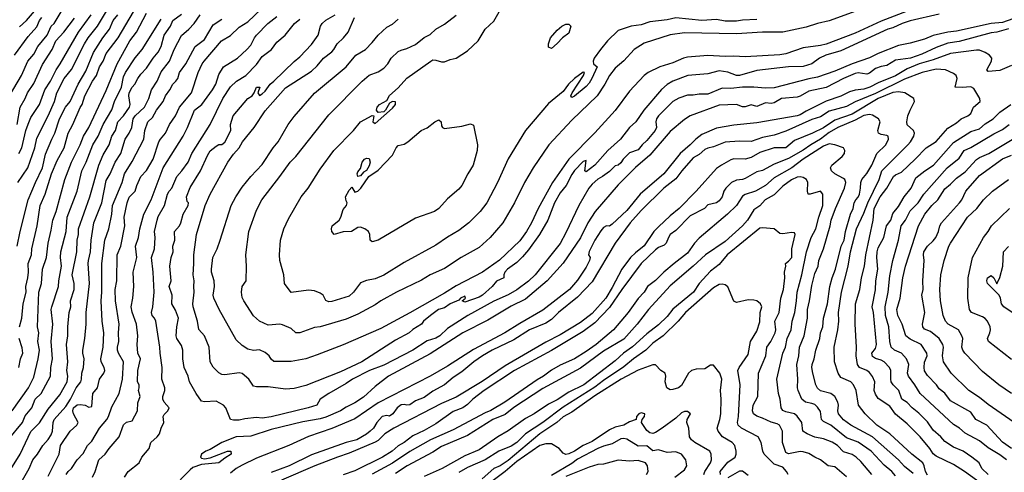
# Model space of a CAD drawing. Header units: metres. Extents: x -46681 to -43747, y -240911 to -237677.
# Tile 862 of 1056: x -44393 to -44223, y -239222 to -239143. Entities that reach past the tile are written whole.
import ezdxf

# ---------------------------------------------------------------- set-up
doc = ezdxf.new("R2010")
doc.units = ezdxf.units.M
doc.layers.add('CONTOUR_INDEX', color=1, linetype='Continuous')
doc.layers.add('CONTOUR_INTER', color=3, linetype='Continuous')

msp = doc.modelspace()

# ---------------------------------------------------------------- linework, layer by layer
at = {"layer": 'CONTOUR_INDEX'}
for points, elevation in [([(-44238.1, -239141.31), (-44244.1, -239143.65), (-44248.6, -239145.71), (-44253.6, -239147.58), (-44254.6, -239147.85), (-44257.6, -239148.21), (-44260.6, -239149.27), (-44261.6, -239149.43), (-44267.6, -239149.78), (-44269.6, -239149.67), (-44271.1, -239149.75), (-44274.1, -239149.55), (-44277.6, -239149.85), (-44278.27, -239150.02), (-44280.1, -239150.82), (-44282.39, -239151.52), (-44284.4, -239152.52), (-44285.1, -239153.02), (-44287.6, -239155.76), (-44290.1, -239159.1), (-44293.6, -239162.94), (-44298.1, -239167.52), (-44300.92, -239171.52), (-44303.4, -239176.02), (-44304.56, -239178.52), (-44305.43, -239180.02), (-44306.6, -239181.64), (-44310.1, -239184.98), (-44313.01, -239187.02), (-44317.6, -239189.42), (-44319.6, -239190.68), (-44325.6, -239194.08), (-44330.6, -239196.78), (-44337.1, -239199.58), (-44341.6, -239201.34), (-44343.6, -239202), (-44346.1, -239202.48), (-44349.1, -239202.47), (-44349.6, -239202.08), (-44349.9, -239201.52), (-44350.6, -239200.95), (-44351.6, -239200.49), (-44352.6, -239200.57), (-44353.6, -239200.36), (-44354.6, -239199.73), (-44355.6, -239198.73), (-44358.59, -239193.52), (-44359.47, -239191.52), (-44359.62, -239191.02), (-44359.37, -239189.52), (-44359.43, -239188.52), (-44359.87, -239187.02), (-44359.9, -239186.52), (-44359.65, -239184.52), (-44358.92, -239183.02), (-44358.39, -239181.52), (-44356.46, -239175.52), (-44355.68, -239174.02), (-44354.6, -239172.32), (-44353.1, -239170.5), (-44351.1, -239168.43), (-44349.23, -239165.52), (-44348.34, -239164.52), (-44346.64, -239161.52), (-44345.6, -239160.11), (-44342.1, -239156.07), (-44336.6, -239151.53), (-44334.96, -239149.52), (-44333.28, -239148.52), (-44332.1, -239147.34), (-44331.1, -239146.02), (-44329.6, -239144.66), (-44328.6, -239144.13), (-44327.6, -239143.26)], 120), ([(-44394.33, -239211.02), (-44391.51, -239207.02), (-44390.6, -239205.17), (-44389.86, -239202.02), (-44389.64, -239200.52), (-44389.9, -239199.02), (-44389.75, -239197.52), (-44389.99, -239196.52), (-44389.75, -239190.52), (-44389.29, -239189.02), (-44389.12, -239186.52), (-44388.4, -239184.52), (-44388.13, -239182.02), (-44387.6, -239179.8), (-44387.33, -239178.02), (-44386.75, -239176.52), (-44385.22, -239171.02), (-44384.12, -239168.02), (-44382.58, -239165.02), (-44382.04, -239163.52), (-44381.12, -239162.02), (-44378.1, -239155.63), (-44376.17, -239151.02), (-44373.98, -239147.02), (-44372.83, -239145.52), (-44371.1, -239142.25)], 110), ([(-44393.51, -239161.52), (-44392.97, -239158.52), (-44392.09, -239157.02), (-44391.71, -239156.02), (-44390.6, -239154.38), (-44389.1, -239151.12), (-44387.46, -239148.52), (-44386.8, -239147.02), (-44385.42, -239145.52), (-44383.6, -239143.08)], 105), ([(-44385, -239222.02), (-44384.68, -239221.52), (-44384.1, -239220.99), (-44383.14, -239219.52), (-44382.1, -239218.39), (-44381.35, -239217.02), (-44380.6, -239216.27), (-44379.25, -239214.02), (-44378, -239212.52), (-44377.7, -239212.02), (-44377.1, -239210.3), (-44375.84, -239208.02), (-44375.28, -239205.52), (-44375.11, -239202.52), (-44375.99, -239201.02), (-44376.14, -239200.52), (-44376.15, -239200.02), (-44375.89, -239199.02), (-44375.95, -239197.52), (-44375.83, -239196.02), (-44376.5, -239192.02), (-44376.53, -239190.02), (-44376.27, -239188.52), (-44376.18, -239184.02), (-44375.56, -239182.52), (-44374.85, -239179.02), (-44374.97, -239177.52), (-44374.44, -239175.02), (-44374.1, -239174.08), (-44373.11, -239173.02), (-44372.82, -239172.02), (-44372.08, -239170.52), (-44371.1, -239169.45), (-44369.98, -239167.52), (-44368.99, -239164.52), (-44368.71, -239164.02), (-44367.84, -239163.02), (-44367.14, -239161.52), (-44366.14, -239160.02), (-44365.44, -239158.52), (-44363.35, -239156.02), (-44362.2, -239152.52), (-44361.52, -239151.02), (-44361.16, -239150.52), (-44358.17, -239147.02), (-44356.6, -239146.11), (-44355.1, -239144.65), (-44353.6, -239143.75), (-44351.26, -239141.52)], 115), ([(-44225.56, -239224.52), (-44229.71, -239221.52), (-44231.6, -239220.28), (-44234.6, -239218.88), (-44235.1, -239218.48), (-44235.69, -239217.52), (-44237.35, -239215.52), (-44239.6, -239213.28), (-44241.6, -239211.59), (-44242.6, -239210.21), (-44244.6, -239208.89), (-44245.1, -239208.12), (-44245.29, -239207.52), (-44245.22, -239206.02), (-44245.6, -239205.07), (-44246.1, -239204.39), (-44246.6, -239204.03), (-44247.84, -239203.52), (-44248.18, -239203.02), (-44248.44, -239201.52), (-44248.37, -239200.02), (-44248.62, -239196.02), (-44248.57, -239192.52), (-44247.8, -239190.02), (-44247.5, -239188.02), (-44247.01, -239186.02), (-44246.76, -239184.02), (-44245.48, -239178.02), (-44245.33, -239176.02), (-44244.26, -239174.02), (-44243.14, -239172.52), (-44241.95, -239170.52), (-44241.6, -239170.18), (-44240.6, -239169.73), (-44238.21, -239167.52), (-44236.32, -239165.52), (-44234.6, -239164.44), (-44232.6, -239162.12), (-44231.1, -239161.22), (-44230.29, -239160.52), (-44229.15, -239160.02), (-44228.6, -239159.57), (-44228.16, -239158.52), (-44227, -239157.52), (-44227.02, -239157.02), (-44228.1, -239155.25), (-44228.6, -239154.99), (-44230.1, -239155.09), (-44231.3, -239155.02), (-44230.98, -239153.52), (-44231.16, -239153.02), (-44231.6, -239152.66), (-44233, -239152.02), (-44234.6, -239151.93), (-44237.02, -239152.52), (-44240.1, -239153.64), (-44245.1, -239156.14), (-44248.6, -239157.59), (-44250.1, -239158.41), (-44253.1, -239159.22), (-44254.6, -239160.17), (-44256.1, -239160.64), (-44260.6, -239162.64), (-44262.6, -239163.35), (-44264.6, -239163.72), (-44266.6, -239164.45), (-44268.6, -239164.4), (-44271.1, -239164.58), (-44273.1, -239165.37), (-44274.1, -239165.58), (-44274.6, -239165.84), (-44275.6, -239166.66), (-44276.6, -239167.28), (-44278.56, -239169.52), (-44279.6, -239170.9), (-44281.7, -239172.52), (-44285.6, -239176.37), (-44287.53, -239178.52), (-44290.07, -239182.02), (-44294.1, -239188.69), (-44296.6, -239191.35), (-44299.9, -239194.02), (-44301.1, -239195.21), (-44302.1, -239195.84), (-44304.88, -239197.02), (-44307.6, -239198.74), (-44311.35, -239200.52), (-44313.04, -239201.52), (-44314.54, -239202.52), (-44316.6, -239204.26), (-44318.1, -239205.26), (-44319.6, -239206.53), (-44321.6, -239207.63), (-44323.1, -239208.74), (-44324.6, -239209.27), (-44325.6, -239209.98), (-44326.1, -239210.06), (-44326.6, -239209.92), (-44327.1, -239210.01), (-44327.8, -239210.52), (-44328.55, -239211.52), (-44329.1, -239211.97), (-44329.6, -239211.82), (-44330.37, -239212.02), (-44331.31, -239213.02), (-44331.89, -239214.02), (-44332.43, -239214.52), (-44333.1, -239215.04), (-44334.76, -239216.02), (-44336.6, -239216.52), (-44342.6, -239218.63), (-44346.46, -239220.52), (-44349.6, -239221.7)], 115), ([(-44221.6, -239208.04), (-44223.76, -239206.52), (-44226.6, -239204.21), (-44229.66, -239201.02), (-44230, -239200.52), (-44230.14, -239200.02), (-44230.01, -239198.52), (-44230.18, -239198.02), (-44230.73, -239197.02), (-44232.51, -239196.02), (-44232.97, -239195.52), (-44233.36, -239194.52), (-44233.86, -239192.02), (-44233.97, -239190.02), (-44233.81, -239187.52), (-44233.21, -239185.02), (-44232.4, -239182.52), (-44232.13, -239182.02), (-44229.17, -239177.52), (-44227.54, -239176.02), (-44226.4, -239174.52), (-44224.86, -239173.02), (-44222.1, -239171)], 120), ([(-44250.1, -239222.45), (-44252.1, -239220.72), (-44253.28, -239220.52), (-44254.57, -239219.52), (-44255.6, -239219.06), (-44256.6, -239218.4), (-44257.6, -239218.09), (-44258.1, -239218.06), (-44260.1, -239218.45), (-44260.6, -239218.23), (-44261.16, -239216.52), (-44261.19, -239214.52), (-44261.71, -239213.52), (-44262.1, -239213.26), (-44263.1, -239212.99), (-44264.6, -239212.26), (-44265.6, -239211.92), (-44266.18, -239211.52), (-44266.36, -239211.02), (-44266.26, -239210.02), (-44265.43, -239208.52), (-44265.31, -239204.52), (-44264.02, -239201.52), (-44263.9, -239200.02), (-44263.17, -239199.02), (-44262.42, -239197.52), (-44262.29, -239197.02), (-44262.49, -239195.52), (-44261.75, -239194.02), (-44261.48, -239191.52), (-44261.01, -239190.02), (-44260.78, -239188.02), (-44260.84, -239187.02), (-44260.57, -239186.02), (-44260.64, -239185.52), (-44260.1, -239185.12), (-44259.57, -239184.52), (-44259.56, -239183.02), (-44258.95, -239180.52), (-44259.1, -239180.25), (-44259.6, -239180.16), (-44261.1, -239180.43), (-44261.6, -239180.34), (-44262.6, -239179.53), (-44264.6, -239179.35), (-44265.1, -239179.44), (-44270.73, -239184.02), (-44272.1, -239185.7), (-44273.6, -239186.84), (-44275.59, -239189.02), (-44276.58, -239190.52), (-44280.1, -239193.42), (-44281.1, -239194.73), (-44282.6, -239196.13), (-44284.6, -239197.68), (-44287.1, -239199.93), (-44288.65, -239201.02), (-44290.1, -239202.37), (-44295.53, -239206.52), (-44298.1, -239207.8), (-44300.1, -239209.09), (-44301.6, -239209.84), (-44304.11, -239211.52), (-44305.6, -239212.36), (-44308.6, -239214.46), (-44310.39, -239215.52), (-44313.6, -239217.78), (-44316.1, -239218.8), (-44319.98, -239221.02), (-44323.1, -239222.39)], 110), ([(-44284.65, -239222.02), (-44284.39, -239221.52), (-44284.52, -239220.52), (-44284.85, -239220.02), (-44286.1, -239219.6), (-44287.6, -239219.7), (-44289.6, -239219.53), (-44292.1, -239220.25), (-44293.1, -239220.32), (-44294.6, -239220.74), (-44298.6, -239222.4)], 105)]:
    msp.add_lwpolyline(points, dxfattribs=dict(at, elevation=elevation))
at = {"layer": 'CONTOUR_INTER'}
for points, elevation in [([(-44265.6, -239143.33), (-44268.1, -239143.45), (-44269.1, -239143.63), (-44271.1, -239143.63), (-44272.6, -239143.36), (-44275.1, -239143.52), (-44279.6, -239143.07), (-44281.1, -239143.38), (-44284.1, -239143.72), (-44285.6, -239144.25), (-44287.33, -239144.52), (-44289.6, -239145.26), (-44291.4, -239147.02), (-44292.66, -239148.52), (-44293.72, -239150.02), (-44293.91, -239150.52), (-44293.85, -239151.02), (-44293.23, -239151.52), (-44294.12, -239153.52), (-44294.6, -239154.36), (-44295.1, -239154.92), (-44297.1, -239156.57), (-44297.6, -239156.82), (-44297.75, -239156.52), (-44297.53, -239156.02), (-44295.59, -239153.02), (-44295.42, -239152.52), (-44295.6, -239152.45), (-44297.14, -239153.52), (-44298.14, -239154.52), (-44299.1, -239155.79), (-44301.6, -239157.86), (-44305.6, -239162.52), (-44308.6, -239167.41), (-44310.46, -239171.52), (-44312.31, -239175.02), (-44313.44, -239176.52), (-44315.39, -239178.52), (-44317.1, -239179.85), (-44319.1, -239180.98), (-44321.1, -239182.34), (-44326.6, -239185.37), (-44330.1, -239187.56), (-44331.6, -239188.21), (-44333.1, -239188.45), (-44334.1, -239188.88), (-44335.34, -239190.52), (-44336.1, -239191.17), (-44339.1, -239192.11), (-44339.6, -239192.16), (-44340.1, -239191.96), (-44340.6, -239191.02), (-44341.1, -239190.66), (-44342.1, -239190.27), (-44343.1, -239190.15), (-44346.1, -239190.57), (-44347.25, -239189.02), (-44347.41, -239187.52), (-44348.07, -239185.02), (-44348.12, -239184.02), (-44347.93, -239181.52), (-44347.39, -239179.52), (-44346.6, -239177.79), (-44344.36, -239174.02), (-44343.15, -239172.52), (-44341.1, -239169.22), (-44338.74, -239166.02), (-44335.34, -239162.52), (-44334.1, -239161.05), (-44332.1, -239159.93), (-44331.82, -239160.02), (-44331.99, -239161.02), (-44331.6, -239161.3), (-44328.6, -239158.67), (-44328.07, -239158.02), (-44328.1, -239157.55), (-44328.6, -239157.54), (-44329.1, -239157.79), (-44329.79, -239159.02), (-44330.1, -239159.3), (-44331.1, -239159.45), (-44331.37, -239159.02), (-44331.26, -239158.52), (-44330.85, -239158.02), (-44329.6, -239157.34), (-44329.1, -239156.46), (-44327.6, -239155.18), (-44326.1, -239153.46), (-44321.99, -239150.52), (-44321.6, -239150.34), (-44321.1, -239150.36), (-44320.1, -239150.66), (-44319.6, -239150.68), (-44318.6, -239150.25), (-44317.6, -239150), (-44315.6, -239148.74), (-44313.81, -239147.02), (-44312.6, -239145), (-44311.1, -239143.63), (-44307.34, -239137.02)], 122), ([(-44393.38, -239171.52), (-44391.63, -239169.02), (-44390.46, -239165.52), (-44390.1, -239163.85), (-44388.1, -239160.02), (-44387.03, -239157.52), (-44386.62, -239156.02), (-44385.37, -239153.52), (-44384.1, -239151.99), (-44381.82, -239147.52), (-44381.19, -239146.52), (-44379.6, -239144.51), (-44377.5, -239141.02)], 107), ([(-44246.6, -239141.23), (-44253.1, -239143.58), (-44255.1, -239144.02), (-44257.1, -239144.64), (-44261.1, -239145.52), (-44264.6, -239145.51), (-44269.1, -239145.79), (-44278.1, -239145.66), (-44280.6, -239145.98), (-44285.1, -239147.45), (-44286.8, -239148.52), (-44288.6, -239150.51), (-44290.1, -239151.78), (-44291.08, -239153.02), (-44291.86, -239154.52), (-44293.22, -239156.52), (-44297.6, -239160.77), (-44301.58, -239165.02), (-44304.26, -239169.02), (-44305.75, -239171.52), (-44307.48, -239175.02), (-44309.54, -239178.52), (-44311.7, -239181.02), (-44313.6, -239182.79), (-44316.74, -239184.52), (-44319.6, -239186.4), (-44322.1, -239187.52), (-44323.6, -239188.41), (-44327.88, -239190.52), (-44330.6, -239192.01), (-44331.6, -239192.71), (-44334.6, -239194.3), (-44336.6, -239195.14), (-44341.1, -239196.47), (-44342.1, -239196.63), (-44344.6, -239197.55), (-44345.33, -239197.52), (-44346.1, -239196.78), (-44347.6, -239196.13), (-44348.1, -239196.05), (-44350.1, -239196.23), (-44351.6, -239195.53), (-44352.6, -239194.6), (-44354.27, -239192.02), (-44354.6, -239191.39), (-44354.7, -239190.52), (-44354.6, -239189.53), (-44353.88, -239188.52), (-44353.82, -239186.02), (-44353.93, -239184.02), (-44353.42, -239180.02), (-44352.1, -239176.29), (-44351.21, -239174.52), (-44348.07, -239170.52), (-44346.28, -239168.02), (-44345.32, -239167.02), (-44339.6, -239159.84), (-44333.84, -239154.02), (-44332.6, -239152.96), (-44331.1, -239152.38), (-44330.1, -239151.74), (-44329.38, -239151.02), (-44328.8, -239150.02), (-44327.6, -239148.88), (-44327.1, -239148.62), (-44326.1, -239148.38), (-44324.6, -239147.68), (-44323.1, -239146.47), (-44322.1, -239145.93), (-44321.09, -239145.02), (-44319.6, -239144.13), (-44317.6, -239142.6)], 121), ([(-44395.47, -239222.52), (-44392.97, -239218.52), (-44391.1, -239214.58), (-44389.6, -239213.11), (-44388.1, -239210.75), (-44386.1, -239208.25), (-44384.87, -239206.02), (-44384.7, -239205.02), (-44384.89, -239204.02), (-44384.72, -239202.52), (-44384.96, -239199.52), (-44384.7, -239198.02), (-44384.71, -239196.52), (-44384.5, -239194.02), (-44384.2, -239193.02), (-44384.24, -239192.02), (-44383.63, -239190.02), (-44383.62, -239189.02), (-44384, -239187.52), (-44383.17, -239183.52), (-44383.13, -239181.52), (-44382.91, -239180.52), (-44382.9, -239179.52), (-44380.93, -239174.02), (-44379.39, -239168.52), (-44378.6, -239166.73), (-44377.57, -239165.02), (-44377.11, -239163.52), (-44376.46, -239162.52), (-44376.06, -239161.02), (-44375.1, -239159.98), (-44374.08, -239158.52), (-44373.96, -239158.02), (-44374.18, -239156.52), (-44374.1, -239156), (-44373.6, -239155.03), (-44373.14, -239154.52), (-44372.64, -239153.52), (-44372.1, -239152.77), (-44371.1, -239151.75), (-44370, -239150.02), (-44369.1, -239149.01), (-44368.6, -239148.01), (-44368.09, -239146.02), (-44367, -239144.52), (-44366.6, -239143.5), (-44365.1, -239142.43)], 112), ([(-44394.83, -239156.52), (-44392.71, -239153.02), (-44391.62, -239150.52), (-44390.6, -239149.32), (-44389.91, -239148.02), (-44388.32, -239146.02), (-44387.61, -239144.52), (-44387.08, -239144.02), (-44385.86, -239142.02)], 104), ([(-44393.92, -239149.52), (-44391.6, -239146.3), (-44390.1, -239144.61), (-44389.6, -239143.52), (-44389.22, -239143.02)], 103), ([(-44393.49, -239182.52), (-44392.99, -239180.02), (-44391.58, -239174.52), (-44390.34, -239171.52), (-44389.11, -239169.02), (-44388.6, -239166.62), (-44387.51, -239164.02), (-44386.96, -239163.02), (-44386.15, -239160.52), (-44385.11, -239158.52), (-44384.31, -239157.52), (-44382.96, -239154.52), (-44381.6, -239152.27), (-44380.29, -239149.02), (-44378.68, -239146.52), (-44377.54, -239145.02), (-44376.89, -239143.52), (-44376.1, -239142.52)], 108), ([(-44393.2, -239166.52), (-44392.67, -239165.52), (-44392, -239162.52), (-44391.6, -239161.42), (-44391.1, -239160.29), (-44389.65, -239158.02), (-44388.69, -239155.52), (-44387.7, -239154.02), (-44386.75, -239152.02), (-44386.03, -239151.02), (-44382.9, -239145.52), (-44380.72, -239142.52)], 106), ([(-44393.1, -239144.62), (-44391.86, -239143.52), (-44390.15, -239141.52)], 102), ([(-44393.08, -239196.52), (-44392.66, -239195.02), (-44392.46, -239192.52), (-44391.93, -239190.52), (-44392.01, -239189.52), (-44391.62, -239188.02), (-44391.52, -239187.02), (-44391.56, -239185.52), (-44391.01, -239184.02), (-44390.94, -239183.02), (-44390.05, -239179.02), (-44389.5, -239175.52), (-44388.64, -239173.52), (-44387.57, -239170.02), (-44386.6, -239167.73), (-44385.38, -239165.52), (-44384.66, -239163.02), (-44383.84, -239161.52), (-44382.6, -239158.55), (-44382.24, -239158.02), (-44381.77, -239156.52), (-44380.45, -239154.02), (-44379.75, -239153.02), (-44379.24, -239151.52), (-44378.62, -239150.52), (-44378.1, -239149.21), (-44376.05, -239146.52), (-44373.4, -239142.02)], 109), ([(-44392.59, -239223.02), (-44391.39, -239221.02), (-44390.78, -239219.52), (-44389.96, -239218.52), (-44389.05, -239217.02), (-44388.1, -239216), (-44387.6, -239215.18), (-44387.37, -239214.52), (-44387.26, -239213.02), (-44387.1, -239212.52), (-44385.1, -239210.27), (-44384.28, -239209.02), (-44383.26, -239207.02), (-44382.5, -239206.02), (-44382.35, -239205.52), (-44382.31, -239204.52), (-44381.99, -239203.52), (-44381.91, -239202.02), (-44382.13, -239201.02), (-44382.11, -239200.52), (-44381.77, -239198.52), (-44381.56, -239196.02), (-44381.58, -239194.02), (-44381, -239189.02), (-44381.23, -239185.52), (-44381.17, -239185.02), (-44380.79, -239183.52), (-44380.72, -239181.52), (-44380.21, -239178.52), (-44378.84, -239175.02), (-44378.1, -239171.17), (-44377.4, -239170.02), (-44376.52, -239168.02), (-44375.58, -239166.52), (-44374.8, -239164.02), (-44374.12, -239163.02), (-44373.64, -239162.02), (-44373.44, -239160.52), (-44373.07, -239160.02), (-44371.46, -239158.52), (-44370.72, -239157.02), (-44370.27, -239155.52), (-44369.27, -239154.02), (-44368.6, -239152.38), (-44367.14, -239150.52), (-44366.35, -239148.52), (-44365.1, -239146.1), (-44363.81, -239145.02), (-44362.9, -239144.02), (-44361.86, -239142.52)], 113), ([(-44380.48, -239222.52), (-44380.01, -239221.52), (-44379.34, -239219.52), (-44378.25, -239218.52), (-44377.6, -239217.51), (-44375.85, -239215.52), (-44375.1, -239213.44), (-44374.6, -239213), (-44373.6, -239212.77), (-44372.7, -239211.02), (-44372.6, -239209.63), (-44372.24, -239208.52), (-44372.53, -239207.52), (-44372.39, -239207.02), (-44372.41, -239206.52), (-44372.69, -239206.02), (-44372.64, -239204.02), (-44372.19, -239202.02), (-44372.64, -239201.02), (-44372.72, -239199.52), (-44372.63, -239198.02), (-44372.88, -239196.02), (-44373.6, -239193.97), (-44373.79, -239193.02), (-44373.5, -239191.52), (-44373.32, -239189.52), (-44373.44, -239187.02), (-44372.8, -239184.52), (-44373.01, -239182.52), (-44372.49, -239181.02), (-44372.28, -239179.52), (-44371.58, -239177.02), (-44370.31, -239174.52), (-44368.23, -239169.02), (-44364.81, -239163.52), (-44364.01, -239162.02), (-44362.82, -239159.02), (-44361.55, -239158.02), (-44359.71, -239155.52), (-44359.15, -239154.52), (-44358.6, -239152.86), (-44357.79, -239151.52), (-44355.39, -239150.02), (-44353.79, -239148.52), (-44353.1, -239147.75), (-44352.48, -239146.52), (-44352.1, -239146.06), (-44350.13, -239144.02), (-44348.6, -239142.82)], 116), ([(-44218.6, -239142.23), (-44223.1, -239143.85), (-44225.1, -239144.05), (-44231.1, -239145.37), (-44232.6, -239145.53), (-44235.1, -239146.11), (-44236.6, -239146.73), (-44239.1, -239147.41), (-44241.1, -239147.85), (-44244.6, -239149.2), (-44246.1, -239149.95), (-44249.1, -239151.02), (-44252.1, -239152.29), (-44255.1, -239153.32), (-44256.6, -239153.58), (-44262.6, -239155.14), (-44264.1, -239155.22), (-44266.1, -239155.03), (-44268.1, -239155.07), (-44270.1, -239155.3), (-44271.6, -239155.23), (-44274.1, -239156.26), (-44275.6, -239156.25), (-44276.6, -239156.44), (-44277.6, -239156.45), (-44279.1, -239156.95), (-44280.1, -239157.54), (-44282.63, -239160.02), (-44282.97, -239160.52), (-44283.06, -239161.02), (-44282.97, -239162.02), (-44283.19, -239162.52), (-44284.6, -239164.27), (-44285.42, -239165.02), (-44286.1, -239165.88), (-44287.6, -239166.4), (-44288.74, -239167.52), (-44289.1, -239168.15), (-44289.57, -239168.52), (-44290.1, -239168.67), (-44291.1, -239169.6), (-44292.29, -239170.52), (-44293.1, -239170.95), (-44294.1, -239171.83), (-44294.62, -239172.52), (-44296.4, -239175.52), (-44298.6, -239180.23), (-44299.6, -239182.06), (-44303.92, -239187.52), (-44305.1, -239188.62), (-44307.1, -239190.1), (-44308.6, -239190.94), (-44311.1, -239192.05), (-44315.55, -239194.52), (-44319.1, -239196.79), (-44320.42, -239198.02), (-44321.1, -239198.46), (-44322.6, -239198.93), (-44325.05, -239200.52), (-44330.1, -239203.13), (-44332.57, -239204.02), (-44335.53, -239205.52), (-44336.6, -239206.32), (-44339.59, -239208.02), (-44341.09, -239209.02), (-44341.65, -239210.02), (-44343.17, -239210.52), (-44349.6, -239212.05), (-44351.1, -239212.27), (-44352.1, -239212.17), (-44354.1, -239212.38), (-44355.1, -239212.63), (-44356.1, -239212.64), (-44356.6, -239212.52), (-44357.39, -239210.52), (-44357.83, -239210.02), (-44359.1, -239209.35), (-44361.1, -239209.48), (-44361.6, -239209.33), (-44362.56, -239208.02), (-44363.68, -239206.02), (-44363.91, -239205.02), (-44364.59, -239203.52), (-44364.85, -239202.02), (-44364.83, -239200.52), (-44365.1, -239199.74), (-44365.86, -239198.52), (-44366, -239198.02), (-44365.91, -239196.52), (-44365.58, -239195.02), (-44366.1, -239193.6), (-44366.73, -239192.52), (-44366.68, -239191.02), (-44367.19, -239189.52), (-44366.87, -239188.52), (-44367.11, -239186.02), (-44366.88, -239184.52), (-44366.53, -239183.52), (-44366.56, -239182.52), (-44366.21, -239181.52), (-44366.26, -239180.02), (-44365.42, -239179.02), (-44365.17, -239178.52), (-44364.79, -239177.02), (-44363.93, -239175.52), (-44363.84, -239175.02), (-44364.1, -239174.82), (-44364.21, -239174.02), (-44363.6, -239172.4), (-44361.78, -239169.52), (-44360.6, -239166.86), (-44360.1, -239166.06), (-44359.1, -239165.23), (-44358.6, -239164.98), (-44358.1, -239164.93), (-44357.6, -239164.55), (-44356.56, -239162.52), (-44356.63, -239161.52), (-44356.12, -239160.02), (-44353.62, -239157.02), (-44352.88, -239156.52), (-44352.52, -239156.02), (-44352.11, -239155.02), (-44351.53, -239155.02), (-44351.89, -239156.02), (-44351.6, -239156.47), (-44351.1, -239156.22), (-44350.6, -239155.75), (-44349.76, -239154.52), (-44349.1, -239154.03), (-44345.6, -239150.6), (-44344.6, -239149.82), (-44342.6, -239147.67), (-44341.47, -239146.02), (-44341.07, -239144.52), (-44340.76, -239144.02), (-44340.1, -239143.46), (-44338.49, -239142.52)], 118), ([(-44234.1, -239142.39), (-44239.1, -239143.57), (-44240.5, -239144.02), (-44242.1, -239144.8), (-44242.94, -239145.02), (-44251.1, -239148.77), (-44253.7, -239149.52), (-44254.78, -239150.02), (-44256.1, -239150.98), (-44257.6, -239151.48), (-44260.1, -239151.51), (-44265.6, -239152.17), (-44268.6, -239153.05), (-44269.1, -239153.03), (-44270.6, -239152.42), (-44272.1, -239152.23), (-44274.1, -239152.71), (-44277.53, -239153.02), (-44280.1, -239154.02), (-44281.1, -239154.57), (-44282.1, -239155.46), (-44285.12, -239159.02), (-44286.53, -239161.02), (-44287.6, -239162.04), (-44289.2, -239164.02), (-44291.34, -239166.02), (-44293.6, -239168.55), (-44295.1, -239169.71), (-44295.35, -239169.52), (-44295.1, -239167.73), (-44295.6, -239167.88), (-44297.1, -239169.43), (-44297.6, -239170.13), (-44298.56, -239172.02), (-44299.6, -239173.34), (-44300.58, -239175.02), (-44301.72, -239178.02), (-44303.19, -239180.52), (-44305.1, -239183.19), (-44306.1, -239184.36), (-44307.1, -239185.35), (-44308.71, -239186.52), (-44309.15, -239187.02), (-44309.33, -239187.52), (-44309.32, -239188.02), (-44310.6, -239188.6), (-44311.34, -239189.52), (-44313.01, -239191.02), (-44313.6, -239191.34), (-44316.1, -239192.24), (-44316.53, -239192.02), (-44315.97, -239191.52), (-44316.1, -239191.17), (-44316.81, -239191.52), (-44317.1, -239191.88), (-44318.63, -239192.52), (-44319.6, -239193.2), (-44320.62, -239193.52), (-44322.05, -239194.52), (-44323.21, -239195.52), (-44323.58, -239196.02), (-44325.1, -239196.96), (-44325.74, -239197.52), (-44328.1, -239198.77), (-44333.87, -239202.52), (-44337.6, -239204.29), (-44343.6, -239206.64), (-44345.6, -239207.15), (-44347.1, -239207.3), (-44350.1, -239206.86), (-44352.1, -239206.88), (-44352.6, -239206.75), (-44353.42, -239205.52), (-44354.6, -239204.58), (-44355.1, -239204.47), (-44357.6, -239204.82), (-44358.1, -239204.72), (-44358.6, -239204.42), (-44359.6, -239203.44), (-44360.12, -239202.52), (-44360.32, -239200.02), (-44361.1, -239198.03), (-44362.1, -239196.96), (-44362.33, -239195.52), (-44363.06, -239193.02), (-44363.1, -239192.52), (-44362.86, -239190.52), (-44362.96, -239189.52), (-44362.87, -239188.52), (-44363.07, -239187.52), (-44362.92, -239185.52), (-44362.97, -239184.02), (-44362.5, -239180.52), (-44360.96, -239175.52), (-44360.11, -239173.52), (-44357.05, -239168.02), (-44356.1, -239166.64), (-44355.1, -239165.55), (-44354.54, -239164.52), (-44352.5, -239162.02), (-44350.6, -239159.14), (-44347.1, -239155.17), (-44342.6, -239152.27), (-44341.6, -239151.35), (-44340.54, -239150.02), (-44339.1, -239148.92), (-44338.73, -239148.52), (-44338.15, -239147.52), (-44337.06, -239146.52), (-44336.27, -239145.52), (-44335.14, -239143.02)], 119), ([(-44395.05, -239216.02), (-44392.59, -239213.02), (-44392.1, -239211.89), (-44390.94, -239210.52), (-44390.4, -239209.02), (-44389.34, -239208.02), (-44387.71, -239205.02), (-44387.67, -239203.52), (-44387.37, -239202.02), (-44387.63, -239199.02), (-44387.32, -239196.02), (-44387.58, -239193.52), (-44387.52, -239193.02), (-44386.36, -239189.52), (-44386.3, -239188.52), (-44385.84, -239186.02), (-44386.01, -239184.52), (-44385.96, -239183.52), (-44385.04, -239180.02), (-44384.84, -239177.52), (-44383.1, -239173.02), (-44382.3, -239169.52), (-44381.53, -239168.02), (-44380.42, -239165.02), (-44379.47, -239163.52), (-44378.64, -239161.52), (-44377.1, -239158.98), (-44376.64, -239157.52), (-44375.42, -239155.02), (-44375.1, -239153.28), (-44374.74, -239152.52), (-44373.1, -239149.98), (-44371.86, -239148.52), (-44368.6, -239143.26)], 111), ([(-44388.1, -239222.33), (-44386.22, -239218.52), (-44386.01, -239217.02), (-44384.32, -239214.52), (-44383.17, -239213.52), (-44382.95, -239213.02), (-44383.75, -239211.52), (-44383.85, -239211.02), (-44383.73, -239210.52), (-44383.1, -239210.01), (-44382.6, -239209.9), (-44381.72, -239210.02), (-44381.1, -239210.37), (-44380.6, -239210.26), (-44380.38, -239208.02), (-44379.61, -239207.02), (-44379.24, -239205.52), (-44378.51, -239204.52), (-44378.33, -239204.02), (-44378.44, -239203.52), (-44378.95, -239202.52), (-44379.03, -239202.02), (-44378.62, -239200.02), (-44378.53, -239197.52), (-44378.78, -239195.52), (-44378.95, -239192.02), (-44378.85, -239190.52), (-44378.87, -239185.52), (-44378.33, -239181.52), (-44377.62, -239179.52), (-44377.13, -239177.02), (-44377, -239175.52), (-44375.35, -239171.52), (-44374.91, -239170.02), (-44373.6, -239167.9), (-44371.61, -239164.02), (-44371.44, -239162.52), (-44370.92, -239161.02), (-44370.1, -239160.27), (-44369.4, -239159.02), (-44368.24, -239157.52), (-44367.83, -239156.52), (-44367.1, -239155.53), (-44366.6, -239154.55), (-44366.03, -239154.02), (-44365.73, -239153.52), (-44365.42, -239152.52), (-44364.32, -239151.02), (-44362.71, -239148.02), (-44361.1, -239146.82), (-44359.6, -239144.27), (-44358.1, -239143.28)], 114), ([(-44374.94, -239222.52), (-44374.31, -239221.52), (-44372.42, -239220.02), (-44371.92, -239219.02), (-44370.65, -239217.52), (-44370.37, -239216.52), (-44369.26, -239215.52), (-44368.88, -239215.02), (-44368.61, -239214.02), (-44368.13, -239213.02), (-44368.25, -239212.02), (-44368.1, -239211.68), (-44367.43, -239211.02), (-44367.23, -239210.52), (-44368.09, -239209.52), (-44368.29, -239209.02), (-44368.29, -239208.52), (-44367.94, -239207.52), (-44367.98, -239207.02), (-44368.46, -239205.52), (-44368.42, -239203.52), (-44368.78, -239201.02), (-44368.8, -239200.02), (-44369.54, -239195.52), (-44369.73, -239195.02), (-44370.16, -239194.52), (-44370.25, -239194.02), (-44370.04, -239193.02), (-44369.81, -239190.52), (-44370, -239187.02), (-44370.28, -239184.52), (-44369.74, -239183.02), (-44369.64, -239181.02), (-44369.76, -239180.02), (-44369.31, -239178.02), (-44369.1, -239177.41), (-44368.01, -239175.52), (-44367.49, -239173.52), (-44367.23, -239173.02), (-44366.77, -239172.52), (-44365.86, -239170.52), (-44364.99, -239169.52), (-44363.95, -239168.02), (-44363.26, -239166.52), (-44360.12, -239161.52), (-44357.91, -239157.02), (-44356.6, -239155.01), (-44355.54, -239154.02), (-44353.96, -239153.02), (-44352.1, -239151.14), (-44351.1, -239149.76), (-44349.52, -239148.52), (-44348.6, -239147.28), (-44347.16, -239146.02), (-44345.54, -239144.02), (-44344.6, -239143.28)], 117), ([(-44299.3, -239144.52), (-44298.6, -239144.16), (-44298.1, -239144.16), (-44297.77, -239144.52), (-44298.1, -239145.68), (-44299.22, -239146.52), (-44300.1, -239147.5), (-44301.1, -239148.36), (-44301.6, -239148.12), (-44301.63, -239147.52), (-44301.27, -239146.52), (-44300.1, -239145.16), (-44299.3, -239144.52)], 123), ([(-44222.1, -239144.98), (-44224.1, -239145.53), (-44225.1, -239145.66), (-44230.6, -239147.14), (-44232.6, -239147.46), (-44234.6, -239148.16), (-44237.1, -239149.36), (-44239.03, -239150.02), (-44241.6, -239150.37), (-44243.1, -239151.31), (-44244.1, -239151.46), (-44245.1, -239151.84), (-44246.1, -239152.6), (-44246.6, -239152.78), (-44248.1, -239152.58), (-44248.6, -239152.7), (-44250.61, -239153.52), (-44253.6, -239155.11), (-44256.6, -239155.76), (-44258.1, -239156.62), (-44258.6, -239156.78), (-44261.35, -239157.02), (-44262.6, -239157.76), (-44263.1, -239157.85), (-44264.1, -239157.75), (-44265.6, -239158.4), (-44266.6, -239158.12), (-44267.6, -239158.45), (-44268.1, -239158.42), (-44269.1, -239158.06), (-44272.1, -239158.17), (-44277.1, -239160), (-44278.1, -239160.62), (-44280.6, -239162.7), (-44284.1, -239166.79), (-44286.6, -239168.91), (-44289.6, -239171.92), (-44293.58, -239176.52), (-44294.83, -239178.52), (-44296.1, -239181.12), (-44299.1, -239185.49), (-44301.86, -239188.52), (-44305.6, -239191.69), (-44308.1, -239192.92), (-44312.1, -239195.33), (-44316.42, -239197.52), (-44322.1, -239201.15), (-44329.26, -239205.02), (-44331.6, -239206.79), (-44333.6, -239208.66), (-44335.1, -239209.66), (-44336.6, -239210.37), (-44337.6, -239211.03), (-44340.1, -239212.1), (-44341.1, -239212.4), (-44344.1, -239212.94), (-44349.6, -239214.22), (-44353.1, -239215.39), (-44355.6, -239215.53), (-44358.12, -239216.52), (-44360.1, -239217.71), (-44360.85, -239218.02), (-44361.63, -239218.52), (-44361.77, -239219.02), (-44361.6, -239219.2), (-44361.1, -239219.32), (-44360.1, -239219.16), (-44357.1, -239218.01), (-44356.52, -239218.02), (-44356.46, -239218.52), (-44357.6, -239219.19), (-44358.6, -239219.99), (-44361.6, -239220.3), (-44363.1, -239220.82), (-44363.6, -239221.2), (-44366.8, -239224.52)], 117), ([(-44221.6, -239151.31), (-44223.6, -239152.18), (-44225.6, -239152.34), (-44225.82, -239152.02), (-44225.04, -239150.52), (-44224.97, -239150.02), (-44225.4, -239149.52), (-44226.11, -239149.02), (-44227.1, -239148.67), (-44227.6, -239148.66), (-44232.1, -239149.19), (-44235.1, -239150.29), (-44237.56, -239151.02), (-44239.6, -239151.89), (-44241.6, -239153.11), (-44244.6, -239154.28), (-44246.04, -239155.02), (-44247.1, -239155.39), (-44248.6, -239155.57), (-44249.6, -239155.85), (-44251.1, -239156.58), (-44253.6, -239157.44), (-44257.1, -239159.2), (-44258.1, -239159.83), (-44258.6, -239159.99), (-44265.6, -239161.22), (-44269.6, -239161.64), (-44272.6, -239162.16), (-44275.1, -239163.24), (-44276.15, -239164.02), (-44277.1, -239165.03), (-44278.85, -239166.52), (-44281.7, -239170.02), (-44285.75, -239173.52), (-44288.1, -239176.39), (-44290.6, -239178.72), (-44291.1, -239179.08), (-44291.6, -239179.05), (-44292.1, -239179.31), (-44292.6, -239179.87), (-44293.64, -239181.52), (-44294.6, -239183.45), (-44294.68, -239184.02), (-44294.39, -239184.52), (-44294.51, -239185.02), (-44295.1, -239186.15), (-44296.6, -239188.41), (-44297.97, -239190.02), (-44302.6, -239193.62), (-44306.6, -239195.9), (-44309.16, -239197.52), (-44314.6, -239200.44), (-44319.1, -239203.32), (-44322.1, -239205.05), (-44331.1, -239209.66), (-44335.1, -239212.39), (-44339.1, -239214.1), (-44343.1, -239215.48), (-44346.51, -239217.02), (-44352.1, -239219.23), (-44354.6, -239220.4), (-44355.62, -239221.02), (-44356.6, -239221.8)], 116), ([(-44236.1, -239222.15), (-44236.44, -239221.52), (-44236.65, -239220.52), (-44236.92, -239220.02), (-44238.83, -239218.52), (-44242.6, -239215.02), (-44244.85, -239213.52), (-44246.89, -239211.52), (-44248.04, -239210.02), (-44248.4, -239207.52), (-44248.89, -239206.52), (-44249.33, -239206.02), (-44251.1, -239205.25), (-44251.53, -239204.52), (-44252.19, -239202.52), (-44252.22, -239200.02), (-44251.61, -239197.02), (-44251.45, -239195.52), (-44251.46, -239194.02), (-44250.96, -239190.52), (-44249.79, -239186.02), (-44249.42, -239183.52), (-44248.36, -239179.52), (-44247.1, -239176.86), (-44246.4, -239175.02), (-44244.44, -239171.02), (-44243.99, -239169.52), (-44239.48, -239165.02), (-44239.04, -239164.52), (-44238.47, -239163.52), (-44238.37, -239163.02), (-44238.54, -239162.52), (-44239.6, -239161.58), (-44239.67, -239161.02), (-44239.47, -239160.02), (-44239.1, -239159.02), (-44238.33, -239157.52), (-44238.48, -239157.02), (-44240.03, -239156.02), (-44241.1, -239155.83), (-44242.1, -239155.98), (-44244.6, -239157.02), (-44249.1, -239159.71), (-44252.1, -239160.76), (-44254.1, -239162.06), (-44255.99, -239163.02), (-44259.1, -239164.27), (-44260.6, -239165.53), (-44262.6, -239165.55), (-44265.1, -239166.32), (-44266.6, -239167.21), (-44267.6, -239167.52), (-44269.6, -239167.43), (-44270.1, -239167.59), (-44271.74, -239168.52), (-44272.6, -239169.1), (-44276.07, -239173.02), (-44279.05, -239176.02), (-44280.6, -239177.27), (-44282.6, -239179.2), (-44283.39, -239180.02), (-44285.1, -239182.49), (-44286.6, -239183.67), (-44287.43, -239184.52), (-44288.95, -239186.52), (-44290.6, -239189.67), (-44291.73, -239191.52), (-44294.1, -239194.16), (-44296.1, -239195.74), (-44299.6, -239197.86), (-44302.1, -239199.13), (-44309.1, -239203.21), (-44313.1, -239205.97), (-44317.6, -239208.66), (-44320.1, -239209.74), (-44328.39, -239214.02), (-44329.93, -239215.02), (-44331.1, -239216.14), (-44331.6, -239216.43), (-44336.1, -239218.37), (-44338.1, -239219.01), (-44342.04, -239220.52), (-44347.76, -239223.02)], 114), ([(-44225.6, -239222.05), (-44226.68, -239221.02), (-44227.19, -239220.02), (-44228.42, -239219.02), (-44229.93, -239218.02), (-44231.6, -239217.33), (-44233.1, -239216.34), (-44233.77, -239215.52), (-44235.1, -239214.35), (-44236.1, -239212.94), (-44237.6, -239211.45), (-44238.76, -239210.52), (-44239.6, -239209.55), (-44240.51, -239209.02), (-44241.07, -239207.52), (-44242.04, -239206.52), (-44242.35, -239206.02), (-44242.46, -239205.52), (-44242.43, -239204.02), (-44242.68, -239203.52), (-44243.58, -239202.52), (-44244.1, -239202.24), (-44245.1, -239201.96), (-44245.6, -239201.64), (-44245.74, -239201.02), (-44245.1, -239200.23), (-44244.91, -239199.52), (-44245.43, -239194.02), (-44245.65, -239193.02), (-44245.1, -239190.1), (-44245.02, -239188.52), (-44244.67, -239186.52), (-44244.87, -239184.52), (-44244.82, -239183.52), (-44244.6, -239182.82), (-44243.63, -239181.02), (-44243.17, -239179.02), (-44242.45, -239178.02), (-44242.1, -239176.89), (-44241.1, -239175.7), (-44240.12, -239174.02), (-44238.93, -239172.52), (-44238.1, -239170.72), (-44236.57, -239169.52), (-44235.04, -239168.52), (-44231.6, -239164.62), (-44228.6, -239162.71), (-44227.1, -239162.23), (-44226.1, -239161.36), (-44224.74, -239160.52), (-44223.6, -239159.39), (-44221.68, -239158.02)], 116), ([(-44238.6, -239221.83), (-44240.1, -239220.64), (-44241.1, -239219.51), (-44245.58, -239215.52), (-44249.33, -239213.52), (-44250.6, -239212.55), (-44251.49, -239211.52), (-44251.58, -239211.02), (-44251.47, -239210.02), (-44251.57, -239209.52), (-44252.13, -239208.52), (-44252.8, -239208.02), (-44254.6, -239207.54), (-44255.1, -239207.1), (-44255.38, -239206.52), (-44255.94, -239204.52), (-44256.1, -239203.52), (-44256.04, -239203.02), (-44255.68, -239202.02), (-44255.41, -239200.52), (-44254.73, -239198.52), (-44254.57, -239197.52), (-44254.19, -239196.52), (-44254.08, -239195.02), (-44253.39, -239192.52), (-44252.99, -239189.52), (-44252.59, -239188.02), (-44251.99, -239186.52), (-44251.04, -239182.52), (-44250.49, -239181.52), (-44250.25, -239180.02), (-44249.41, -239177.02), (-44248.97, -239176.02), (-44248.75, -239175.02), (-44248.51, -239174.52), (-44248.1, -239174.08), (-44247.86, -239173.52), (-44247.65, -239172.52), (-44247.62, -239171.52), (-44247.43, -239171.02), (-44246.6, -239170), (-44245.73, -239168.52), (-44244.85, -239166.52), (-44243.28, -239165.02), (-44242.83, -239164.02), (-44242.89, -239163.52), (-44243.1, -239163.39), (-44244.1, -239163.25), (-44244.55, -239163.02), (-44244.67, -239162.52), (-44244.29, -239161.02), (-44244.57, -239160.52), (-44245.6, -239159.89), (-44246.1, -239159.79), (-44247.1, -239159.94), (-44248.6, -239160.77), (-44251.59, -239162.02), (-44253.1, -239162.91), (-44254.6, -239164.04), (-44256.28, -239165.02), (-44257.6, -239165.96), (-44260.1, -239167.4), (-44262.6, -239168.34), (-44264.6, -239169.47), (-44265.6, -239169.71), (-44267.6, -239170.84), (-44268.1, -239171.03), (-44269.1, -239171.13), (-44269.99, -239171.52), (-44270.97, -239172.52), (-44271.29, -239173.02), (-44271.61, -239174.02), (-44272.1, -239174.72), (-44272.6, -239175.07), (-44274.1, -239175.42), (-44274.65, -239176.02), (-44277.1, -239177.29), (-44279.6, -239179.82), (-44280.56, -239180.52), (-44280.88, -239181.02), (-44281.25, -239182.02), (-44281.6, -239182.34), (-44282.6, -239182.79), (-44283.1, -239183.16), (-44285.58, -239185.52), (-44288.94, -239190.02), (-44291.1, -239193.14), (-44293.6, -239195.82), (-44295.6, -239197.32), (-44301.1, -239200.57), (-44307.5, -239204.02), (-44312.72, -239207.52), (-44314.73, -239209.02), (-44315.6, -239209.91), (-44316.42, -239210.52), (-44318.1, -239211.15), (-44321.1, -239213.26), (-44323.1, -239214.41), (-44325.1, -239215.33), (-44326.6, -239216.48), (-44327.6, -239217.05), (-44328.63, -239218.02), (-44330.3, -239219.02), (-44335.1, -239221.37), (-44337.1, -239222.07)], 113), ([(-44321.3, -239161.02), (-44320.6, -239160.71), (-44320.16, -239161.02), (-44320.1, -239161.71), (-44319.93, -239162.02), (-44319.6, -239162.21), (-44316.6, -239161.81), (-44315.1, -239161.37), (-44314.6, -239161.64), (-44313.88, -239165.02), (-44313.93, -239166.02), (-44314.65, -239168.52), (-44315.58, -239170.02), (-44316.6, -239172.04), (-44317.1, -239172.68), (-44319.1, -239174.36), (-44320.6, -239176), (-44321.32, -239176.52), (-44324.6, -239177.7), (-44331.1, -239181.52), (-44332.1, -239181.77), (-44332.48, -239181.52), (-44332.54, -239180.52), (-44332.73, -239180.02), (-44333.35, -239179.52), (-44334.1, -239179.25), (-44334.6, -239179.3), (-44335.71, -239180.02), (-44337.1, -239180.09), (-44338.66, -239180.52), (-44339.08, -239180.02), (-44339.14, -239179.52), (-44339.04, -239179.02), (-44337.83, -239178.02), (-44337.54, -239177.52), (-44337.1, -239176.2), (-44336.55, -239175.52), (-44336.41, -239175.02), (-44336.6, -239174.68), (-44336.71, -239174.02), (-44336.1, -239172.85), (-44335.6, -239172.33), (-44335.1, -239173.19), (-44334.6, -239173.01), (-44334.08, -239172.52), (-44332.66, -239170.52), (-44331.1, -239169.39), (-44328.6, -239166.79), (-44327.95, -239165.52), (-44327.6, -239165.14), (-44326.6, -239164.88), (-44325.94, -239164.52), (-44323.61, -239162.52), (-44322.6, -239162.07), (-44321.3, -239161.02)], 123), ([(-44222.44, -239219.52), (-44223.6, -239218.63), (-44225.6, -239217.44), (-44227.1, -239216.22), (-44229.6, -239214.9), (-44230.58, -239214.02), (-44231.6, -239213.37), (-44237.39, -239208.02), (-44238.27, -239206.52), (-44239.36, -239205.02), (-44239.54, -239204.52), (-44239.35, -239203.02), (-44239.72, -239202.02), (-44240.6, -239201.03), (-44241.81, -239200.52), (-44242.37, -239200.02), (-44242.63, -239199.02), (-44242.77, -239196.52), (-44243.35, -239194.52), (-44243.41, -239193.02), (-44242.91, -239190.52), (-44242.6, -239187.69), (-44242.1, -239185.02), (-44241.08, -239181.52), (-44240.65, -239179.02), (-44239.91, -239178.02), (-44239.1, -239176.43), (-44237.72, -239175.02), (-44236.74, -239173.52), (-44232.7, -239169.02), (-44230.6, -239167.32), (-44229.76, -239166.02), (-44228.6, -239165.47), (-44224.6, -239163.1), (-44223.1, -239162.36), (-44222, -239161.52)], 117), ([(-44221.6, -239217.51), (-44223.1, -239216.42), (-44225.81, -239213.52), (-44227.76, -239212.52), (-44228.6, -239211.24), (-44232.1, -239209.27), (-44233.1, -239207.99), (-44234.1, -239207.19), (-44234.54, -239206.52), (-44236.1, -239204.93), (-44236.6, -239204.11), (-44236.69, -239203.52), (-44236.6, -239202.63), (-44236.15, -239201.52), (-44236.22, -239201.02), (-44237.18, -239199.52), (-44239.1, -239198.62), (-44239.82, -239198.02), (-44240.5, -239196.02), (-44241.2, -239194.52), (-44241.37, -239193.52), (-44240.81, -239191.52), (-44240.38, -239188.02), (-44239.9, -239186.02), (-44237.67, -239179.02), (-44236.55, -239177.02), (-44235.32, -239175.52), (-44234.29, -239174.52), (-44233.1, -239172.61), (-44232.1, -239171.8), (-44231.1, -239170.77), (-44229.6, -239169.7), (-44227.6, -239167.58), (-44227.1, -239167.21), (-44225.47, -239166.52), (-44220.6, -239163.6)], 118), ([(-44241.6, -239222.27), (-44242.29, -239221.52), (-44243.6, -239220.43), (-44245.83, -239218.02), (-44248.1, -239216.44), (-44250.1, -239215.67), (-44252.79, -239213.52), (-44254.1, -239212.84), (-44254.41, -239212.52), (-44254.6, -239211.15), (-44255.1, -239210.4), (-44255.6, -239209.95), (-44256.1, -239209.73), (-44257.21, -239209.52), (-44257.85, -239209.02), (-44258.48, -239207.52), (-44258.56, -239207.02), (-44258.51, -239205.52), (-44258.69, -239203.02), (-44258.33, -239201.52), (-44258.25, -239200.02), (-44257.44, -239198.02), (-44256.83, -239195.02), (-44256.84, -239193.52), (-44256.47, -239192.02), (-44256.1, -239189.34), (-44255.6, -239187.25), (-44254.97, -239186.02), (-44254.88, -239185.02), (-44254.05, -239183.02), (-44252.91, -239179.02), (-44252.74, -239178.02), (-44252.01, -239176.02), (-44250.46, -239172.52), (-44250.2, -239171.52), (-44250.36, -239171.02), (-44250.6, -239170.82), (-44252.1, -239170.02), (-44252.7, -239169.52), (-44252.84, -239169.02), (-44252.65, -239168.52), (-44250.87, -239167.02), (-44250.47, -239166.52), (-44250.38, -239166.02), (-44250.6, -239165.52), (-44252.1, -239164.99), (-44253.1, -239164.84), (-44254.1, -239165.22), (-44257.6, -239167.52), (-44259.56, -239169.02), (-44262.6, -239170.7), (-44264.1, -239172.03), (-44265.83, -239173.02), (-44267.6, -239173.59), (-44268.1, -239173.88), (-44269.11, -239175.52), (-44270.65, -239177.02), (-44275.6, -239181.14), (-44276.39, -239182.02), (-44277.6, -239183.73), (-44279.91, -239185.52), (-44281.7, -239187.02), (-44283.1, -239188.48), (-44284.5, -239189.52), (-44285.1, -239190.52), (-44286.1, -239191.57), (-44287.84, -239194.02), (-44290.38, -239197.02), (-44293.38, -239199.52), (-44295.1, -239200.76), (-44297.1, -239202.04), (-44299.6, -239203.15), (-44301.1, -239203.97), (-44302.48, -239205.02), (-44303.6, -239205.65), (-44309.16, -239209.52), (-44311.6, -239210.98), (-44312.6, -239211.39), (-44318.1, -239214.28), (-44322, -239216.02), (-44325.6, -239218.05), (-44328.6, -239220.05), (-44332.1, -239221.96)], 112), ([(-44221.1, -239213.03), (-44225.6, -239209.93), (-44227.1, -239208.71), (-44228.97, -239207.52), (-44232.02, -239204.52), (-44233.3, -239202.52), (-44233.53, -239201.52), (-44233.33, -239200.02), (-44233.47, -239199.52), (-44234.08, -239198.52), (-44235.6, -239197.28), (-44236.6, -239196.9), (-44236.9, -239196.52), (-44236.94, -239196.02), (-44236.57, -239194.02), (-44237.09, -239191.02), (-44236.87, -239190.02), (-44236.9, -239188.52), (-44236.66, -239185.02), (-44236.79, -239184.02), (-44236.71, -239183.52), (-44236.1, -239182.54), (-44235.1, -239181.63), (-44234.66, -239181.02), (-44234.22, -239180.02), (-44233.99, -239179.02), (-44233.67, -239178.52), (-44230.54, -239175.02), (-44230.16, -239174.52), (-44229.44, -239173.02), (-44227.1, -239170.29), (-44223.1, -239167.42), (-44221.6, -239166.8)], 119), ([(-44333.45, -239167.52), (-44333.1, -239167.32), (-44332.6, -239167.38), (-44332.47, -239168.02), (-44332.6, -239168.67), (-44333.1, -239169.44), (-44333.6, -239169.76), (-44334.1, -239170.35), (-44334.6, -239170.49), (-44334.7, -239170.02), (-44334.6, -239169.66), (-44334.1, -239169.1), (-44333.82, -239168.02), (-44333.45, -239167.52)], 123), ([(-44245.71, -239222.02), (-44247.6, -239219.78), (-44248.42, -239219.02), (-44249.1, -239218.55), (-44250.6, -239218.13), (-44251.64, -239217.02), (-44252.6, -239216.43), (-44254.1, -239215.89), (-44255.6, -239215.6), (-44256.89, -239215.02), (-44257.66, -239214.52), (-44257.83, -239213.02), (-44258.6, -239211.94), (-44259.1, -239211.51), (-44260.6, -239211.19), (-44261.1, -239210.95), (-44261.37, -239210.52), (-44261.55, -239209.02), (-44261.88, -239208.02), (-44262.17, -239205.52), (-44261.1, -239201.03), (-44260.62, -239200.02), (-44260.34, -239198.52), (-44259.68, -239197.02), (-44259.49, -239195.52), (-44259.02, -239194.02), (-44258.72, -239192.02), (-44258.64, -239190.52), (-44257.82, -239187.52), (-44257, -239183.52), (-44256.23, -239181.02), (-44255.38, -239179.52), (-44254.88, -239177.52), (-44254.19, -239175.52), (-44254.2, -239173.52), (-44254.6, -239173.02), (-44256.36, -239173.52), (-44256.75, -239173.52), (-44256.85, -239173.02), (-44256.76, -239171.52), (-44257.02, -239171.02), (-44257.6, -239170.69), (-44258.1, -239170.57), (-44258.6, -239170.63), (-44259.6, -239171.08), (-44261.1, -239172.14), (-44262.6, -239173.67), (-44264.19, -239174.52), (-44265.1, -239175.57), (-44266.1, -239176.28), (-44267.19, -239178.02), (-44268.1, -239179.02), (-44271.1, -239181.71), (-44274.46, -239184.02), (-44276.62, -239186.02), (-44280.6, -239189.38), (-44284.36, -239193.52), (-44286.27, -239196.02), (-44288.6, -239198.62), (-44292.1, -239200.68), (-44296.1, -239203.66), (-44302.6, -239207.14), (-44307.6, -239210.42), (-44309.1, -239211.66), (-44311.24, -239212.52), (-44315.6, -239215.29), (-44320.1, -239217.21), (-44321.6, -239218.17), (-44326.05, -239220.52), (-44328.1, -239221.84)], 111), ([(-44221.6, -239202.15), (-44225.54, -239199.02), (-44225.73, -239198.52), (-44225.31, -239197.52), (-44225.21, -239197.02), (-44225.28, -239196.52), (-44225.74, -239195.52), (-44226.1, -239195.05), (-44226.6, -239194.74), (-44228.49, -239194.02), (-44228.83, -239193.52), (-44229.12, -239191.52), (-44229.08, -239188.02), (-44228.34, -239184.52), (-44226.44, -239181.02), (-44225.6, -239180.02), (-44225.02, -239179.02), (-44221.9, -239176.02)], 121), ([(-44221.46, -239194.02), (-44222.89, -239193.02), (-44223.3, -239192.52), (-44223.5, -239191.52), (-44223.73, -239191.02), (-44225.72, -239189.02), (-44225.85, -239188.52), (-44225.7, -239188.02), (-44225.1, -239187.6), (-44224.61, -239188.02), (-44224.1, -239189.08), (-44223.6, -239187.96), (-44223.09, -239186.02), (-44222.96, -239183.52), (-44222.1, -239182.62)], 122), ([(-44260.18, -239222.02), (-44260.48, -239221.52), (-44261.1, -239220.78), (-44262.6, -239220.25), (-44264.33, -239218.52), (-44264.55, -239218.02), (-44264.88, -239216.52), (-44265.39, -239215.52), (-44268.23, -239214.02), (-44268.83, -239213.52), (-44268.95, -239213.02), (-44268.76, -239212.02), (-44268.46, -239206.52), (-44268.89, -239204.02), (-44268.68, -239203.52), (-44267.1, -239201.29), (-44266.7, -239199.02), (-44265.6, -239197.25), (-44265.1, -239195.64), (-44265.03, -239194.02), (-44264.76, -239193.02), (-44264.94, -239192.52), (-44265.62, -239192.02), (-44266.1, -239191.88), (-44267.1, -239191.84), (-44269.1, -239192.31), (-44269.6, -239192.04), (-44270.6, -239189.58), (-44271.1, -239189.22), (-44271.6, -239189.1), (-44272.1, -239189.18), (-44273.1, -239189.72), (-44277.93, -239194.02), (-44279.2, -239195.52), (-44281.79, -239198.02), (-44283.6, -239199.3), (-44284.81, -239200.52), (-44286.93, -239202.02), (-44288.6, -239203.41), (-44292.1, -239205.76), (-44293.6, -239206.92), (-44299.1, -239210.36), (-44302.6, -239213.04), (-44305.6, -239215), (-44307.1, -239216.52), (-44308.1, -239217.11), (-44310.2, -239218.02), (-44312.6, -239219.51), (-44315.6, -239220.8), (-44317.1, -239221.68)], 109), ([(-44393.2, -239203.52), (-44392.93, -239202.02), (-44392.5, -239201.02), (-44392.6, -239200.1), (-44393.15, -239198.52)], 109), ([(-44271.89, -239222.02), (-44271.94, -239221.52), (-44270.6, -239219.88), (-44269.36, -239219.02), (-44269.15, -239218.52), (-44269.17, -239218.02), (-44269.42, -239217.02), (-44269.89, -239216.52), (-44271.52, -239215.52), (-44272.31, -239214.52), (-44272.45, -239214.02), (-44271.99, -239212.52), (-44271.83, -239211.52), (-44271.76, -239209.02), (-44271.87, -239207.52), (-44271.68, -239205.52), (-44272.01, -239204.52), (-44273.1, -239203.11), (-44273.6, -239203.11), (-44274.6, -239203.73), (-44276.1, -239203.79), (-44276.87, -239204.02), (-44277.43, -239204.52), (-44278.6, -239206.63), (-44279.13, -239207.02), (-44280.1, -239207.33), (-44280.6, -239207.36), (-44281.19, -239207.02), (-44281.45, -239206.02), (-44281.32, -239205.02), (-44281.45, -239204.52), (-44282.22, -239204.02), (-44283.1, -239203.09), (-44283.6, -239203.05), (-44286.1, -239203.97), (-44289.08, -239205.52), (-44293.6, -239208.45), (-44297.6, -239211.23), (-44299.1, -239212.05), (-44300.21, -239213.02), (-44303.1, -239215.02), (-44308.6, -239219.59), (-44310, -239220.52), (-44311.1, -239221.02), (-44313.1, -239222.77)], 108), ([(-44274.76, -239222.02), (-44274.6, -239221.52), (-44273.6, -239220.02), (-44273.45, -239219.52), (-44273.51, -239218.52), (-44273.72, -239218.02), (-44276.33, -239216.52), (-44276.92, -239216.02), (-44277.22, -239215.52), (-44277.37, -239214.02), (-44277.73, -239213.02), (-44277.63, -239212.52), (-44277.07, -239211.52), (-44277.6, -239211.15), (-44278.1, -239211.14), (-44278.6, -239211.36), (-44279.6, -239212.28), (-44281.95, -239214.02), (-44283.1, -239214.79), (-44283.6, -239214.95), (-44284.1, -239214.84), (-44284.6, -239214.44), (-44285.57, -239213.02), (-44285.42, -239212.52), (-44285.03, -239212.02), (-44284.98, -239211.52), (-44285.6, -239211.39), (-44286.03, -239211.52), (-44286.42, -239212.02), (-44286.49, -239212.52), (-44287.6, -239212.9), (-44288.6, -239213.47), (-44290.1, -239213.83), (-44291.1, -239214.32), (-44294.1, -239216.31), (-44295.6, -239217), (-44297.1, -239217.97), (-44298.1, -239218.45), (-44298.6, -239218.55), (-44299.1, -239218.34), (-44299.76, -239217.52), (-44301.1, -239216.75), (-44302.1, -239216.7), (-44303.1, -239217.01), (-44307.1, -239219.8), (-44309.09, -239221.52), (-44312.6, -239224.13)], 107), ([(-44279.76, -239222.52), (-44278.1, -239221.24), (-44277.7, -239220.52), (-44277.85, -239219.52), (-44278.6, -239218.52), (-44279.6, -239218.09), (-44281.1, -239218.24), (-44282.6, -239217.78), (-44283.6, -239217.96), (-44284.6, -239217.09), (-44286.1, -239217.14), (-44288.1, -239215.93), (-44288.6, -239215.78), (-44289.1, -239215.88), (-44290.6, -239216.75), (-44292.1, -239217.11), (-44293.1, -239217.53), (-44296.6, -239219.37), (-44297.6, -239220.11), (-44301.1, -239222.2)], 106), ([(-44267.1, -239222.18), (-44268.1, -239221.45), (-44268.6, -239221.46), (-44270.6, -239222.58)], 108)]:
    msp.add_lwpolyline(points, dxfattribs=dict(at, elevation=elevation))

doc.saveas('drawing.dxf')
